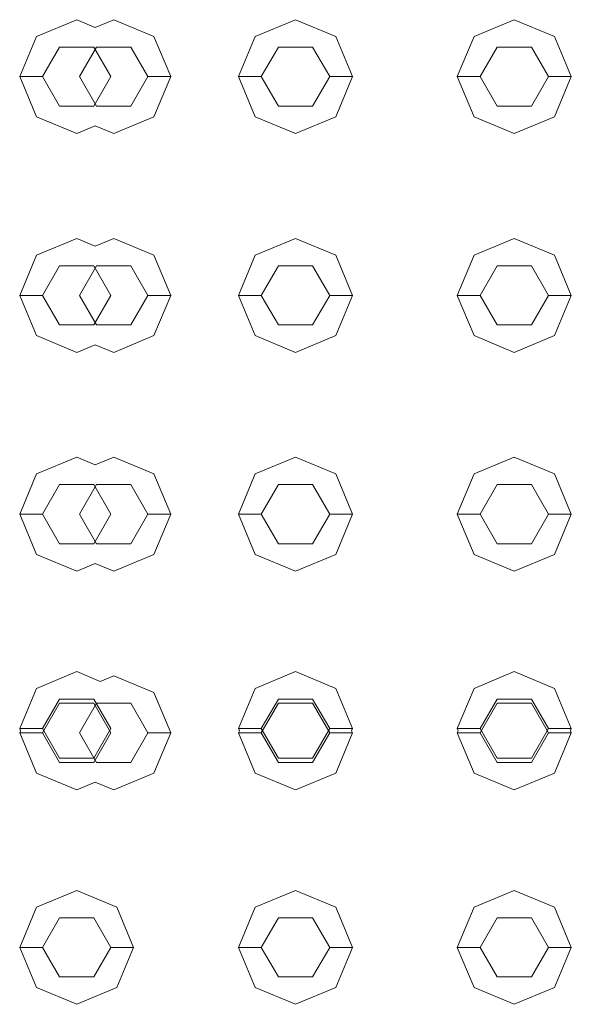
# Model space of a CAD drawing. Header units: millimetres. Extents: x 321 to 585, y -277 to 9.
# Tile 910 of 1056: x 350.481 to 350.723, y -12.269 to -11.836. Entities that reach past the tile are written whole.
import ezdxf

# ---------------------------------------------------------------- set-up
doc = ezdxf.new("R2010")
doc.units = ezdxf.units.MM
doc.header["$MEASUREMENT"] = 0
doc.layers.add('IFC-Elemento construtivo genérico-Contorno', color=253, linetype='Continuous', lineweight=5)

msp = doc.modelspace()

# ---------------------------------------------------------------- linework, layer by layer
at = {"layer": 'IFC-Elemento construtivo genérico-Contorno', "lineweight": 5}
for p, q in [((350.48853, -11.84367), (350.50621, -11.83636)), ((350.48853, -11.84367), (350.50621, -11.83636)), ((350.50621, -11.83636), (350.51433, -11.83972)), ((350.50621, -11.83636), (350.51433, -11.83972)), ((350.51433, -11.83972), (350.52245, -11.83636)), ((350.51433, -11.83972), (350.52245, -11.83636)), ((350.52245, -11.83636), (350.54013, -11.84367)), ((350.52245, -11.83636), (350.54013, -11.84367)), ((350.58454, -11.84367), (350.60221, -11.83636)), ((350.58454, -11.84367), (350.60221, -11.83636)), ((350.60221, -11.83636), (350.61989, -11.84367)), ((350.60221, -11.83636), (350.61989, -11.84367)), ((350.68054, -11.84367), (350.69821, -11.83636)), ((350.68054, -11.84367), (350.69821, -11.83636)), ((350.69821, -11.83636), (350.71589, -11.84367)), ((350.69821, -11.83636), (350.71589, -11.84367)), ((350.48121, -11.86136), (350.48853, -11.84367)), ((350.48121, -11.86136), (350.48853, -11.84367)), ((350.54013, -11.84367), (350.54745, -11.86136)), ((350.54013, -11.84367), (350.54745, -11.86136)), ((350.57721, -11.86136), (350.58454, -11.84367)), ((350.57721, -11.86136), (350.58454, -11.84367)), ((350.61989, -11.84367), (350.62721, -11.86136)), ((350.61989, -11.84367), (350.62721, -11.86136)), ((350.67321, -11.86136), (350.68054, -11.84367)), ((350.67321, -11.86136), (350.68054, -11.84367)), ((350.71589, -11.84367), (350.72321, -11.86136)), ((350.71589, -11.84367), (350.72321, -11.86136)), ((350.49121, -11.86136), (350.49871, -11.84836)), ((350.49121, -11.86136), (350.49871, -11.84836)), ((350.49871, -11.84836), (350.51371, -11.84836)), ((350.49871, -11.84836), (350.51371, -11.84836)), ((350.50745, -11.86136), (350.51495, -11.84836)), ((350.50745, -11.86136), (350.51495, -11.84836)), ((350.51371, -11.84836), (350.52121, -11.86136)), ((350.51371, -11.84836), (350.52121, -11.86136)), ((350.51495, -11.84836), (350.52995, -11.84836)), ((350.51495, -11.84836), (350.52995, -11.84836)), ((350.52995, -11.84836), (350.53745, -11.86136)), ((350.52995, -11.84836), (350.53745, -11.86136)), ((350.58721, -11.86136), (350.59471, -11.84836)), ((350.58721, -11.86136), (350.59471, -11.84836)), ((350.59471, -11.84836), (350.60971, -11.84836)), ((350.59471, -11.84836), (350.60971, -11.84836)), ((350.60971, -11.84836), (350.61721, -11.86136)), ((350.60971, -11.84836), (350.61721, -11.86136)), ((350.68321, -11.86136), (350.69071, -11.84836)), ((350.68321, -11.86136), (350.69071, -11.84836)), ((350.69071, -11.84836), (350.70571, -11.84836)), ((350.69071, -11.84836), (350.70571, -11.84836)), ((350.70571, -11.84836), (350.71321, -11.86136)), ((350.70571, -11.84836), (350.71321, -11.86136)), ((350.48121, -11.86136), (350.49121, -11.86136)), ((350.48121, -11.86136), (350.48853, -11.87904)), ((350.48121, -11.86136), (350.49121, -11.86136)), ((350.48121, -11.86136), (350.48853, -11.87904)), ((350.49121, -11.86136), (350.49871, -11.87435)), ((350.49121, -11.86136), (350.49871, -11.87435)), ((350.50745, -11.86136), (350.51495, -11.87435)), ((350.50745, -11.86136), (350.51495, -11.87435)), ((350.51371, -11.87435), (350.52121, -11.86136)), ((350.51371, -11.87435), (350.52121, -11.86136)), ((350.52995, -11.87435), (350.53745, -11.86136)), ((350.52995, -11.87435), (350.53745, -11.86136)), ((350.53745, -11.86136), (350.54745, -11.86136)), ((350.53745, -11.86136), (350.54745, -11.86136)), ((350.54013, -11.87904), (350.54745, -11.86136)), ((350.54013, -11.87904), (350.54745, -11.86136)), ((350.57721, -11.86136), (350.58721, -11.86136)), ((350.57721, -11.86136), (350.58454, -11.87904)), ((350.57721, -11.86136), (350.58721, -11.86136)), ((350.57721, -11.86136), (350.58454, -11.87904)), ((350.58721, -11.86136), (350.59471, -11.87435)), ((350.58721, -11.86136), (350.59471, -11.87435)), ((350.60971, -11.87435), (350.61721, -11.86136)), ((350.60971, -11.87435), (350.61721, -11.86136)), ((350.61721, -11.86136), (350.62721, -11.86136)), ((350.61721, -11.86136), (350.62721, -11.86136)), ((350.61989, -11.87904), (350.62721, -11.86136)), ((350.61989, -11.87904), (350.62721, -11.86136)), ((350.67321, -11.86136), (350.68321, -11.86136)), ((350.67321, -11.86136), (350.68054, -11.87904)), ((350.67321, -11.86136), (350.68321, -11.86136)), ((350.67321, -11.86136), (350.68054, -11.87904)), ((350.68321, -11.86136), (350.69071, -11.87435)), ((350.68321, -11.86136), (350.69071, -11.87435)), ((350.70571, -11.87435), (350.71321, -11.86136)), ((350.70571, -11.87435), (350.71321, -11.86136)), ((350.71321, -11.86136), (350.72321, -11.86136)), ((350.71321, -11.86136), (350.72321, -11.86136)), ((350.71589, -11.87904), (350.72321, -11.86136)), ((350.71589, -11.87904), (350.72321, -11.86136)), ((350.49871, -11.87435), (350.51371, -11.87435)), ((350.49871, -11.87435), (350.51371, -11.87435)), ((350.51495, -11.87435), (350.52995, -11.87435)), ((350.51495, -11.87435), (350.52995, -11.87435)), ((350.59471, -11.87435), (350.60971, -11.87435)), ((350.59471, -11.87435), (350.60971, -11.87435)), ((350.69071, -11.87435), (350.70571, -11.87435)), ((350.69071, -11.87435), (350.70571, -11.87435)), ((350.48853, -11.87904), (350.50621, -11.88636)), ((350.48853, -11.87904), (350.50621, -11.88636)), ((350.52245, -11.88636), (350.54013, -11.87904)), ((350.52245, -11.88636), (350.54013, -11.87904)), ((350.58454, -11.87904), (350.60221, -11.88636)), ((350.58454, -11.87904), (350.60221, -11.88636)), ((350.60221, -11.88636), (350.61989, -11.87904)), ((350.60221, -11.88636), (350.61989, -11.87904)), ((350.68054, -11.87904), (350.69821, -11.88636)), ((350.68054, -11.87904), (350.69821, -11.88636)), ((350.69821, -11.88636), (350.71589, -11.87904)), ((350.69821, -11.88636), (350.71589, -11.87904)), ((350.50621, -11.88636), (350.51433, -11.883)), ((350.50621, -11.88636), (350.51433, -11.883)), ((350.51433, -11.883), (350.52245, -11.88636)), ((350.51433, -11.883), (350.52245, -11.88636)), ((350.48853, -11.93968), (350.50621, -11.93236)), ((350.48853, -11.93968), (350.50621, -11.93236)), ((350.50621, -11.93236), (350.51433, -11.93572)), ((350.50621, -11.93236), (350.51433, -11.93572)), ((350.51433, -11.93572), (350.52245, -11.93236)), ((350.51433, -11.93572), (350.52245, -11.93236)), ((350.52245, -11.93236), (350.54013, -11.93968)), ((350.52245, -11.93236), (350.54013, -11.93968)), ((350.58454, -11.93968), (350.60221, -11.93236)), ((350.58454, -11.93968), (350.60221, -11.93236)), ((350.60221, -11.93236), (350.61989, -11.93968)), ((350.60221, -11.93236), (350.61989, -11.93968)), ((350.68054, -11.93968), (350.69821, -11.93236)), ((350.68054, -11.93968), (350.69821, -11.93236)), ((350.69821, -11.93236), (350.71589, -11.93968)), ((350.69821, -11.93236), (350.71589, -11.93968)), ((350.48121, -11.95736), (350.48853, -11.93968)), ((350.48121, -11.95736), (350.48853, -11.93968)), ((350.54013, -11.93968), (350.54745, -11.95736)), ((350.54013, -11.93968), (350.54745, -11.95736)), ((350.57721, -11.95736), (350.58454, -11.93968)), ((350.57721, -11.95736), (350.58454, -11.93968)), ((350.61989, -11.93968), (350.62721, -11.95736)), ((350.61989, -11.93968), (350.62721, -11.95736)), ((350.67321, -11.95736), (350.68054, -11.93968)), ((350.67321, -11.95736), (350.68054, -11.93968)), ((350.71589, -11.93968), (350.72321, -11.95736)), ((350.71589, -11.93968), (350.72321, -11.95736)), ((350.49121, -11.95736), (350.49871, -11.94437)), ((350.49121, -11.95736), (350.49871, -11.94437)), ((350.49871, -11.94437), (350.51371, -11.94437)), ((350.49871, -11.94437), (350.51371, -11.94437)), ((350.50745, -11.95736), (350.51495, -11.94437)), ((350.50745, -11.95736), (350.51495, -11.94437)), ((350.51371, -11.94437), (350.52121, -11.95736)), ((350.51371, -11.94437), (350.52121, -11.95736)), ((350.51495, -11.94437), (350.52995, -11.94437)), ((350.51495, -11.94437), (350.52995, -11.94437)), ((350.52995, -11.94437), (350.53745, -11.95736)), ((350.52995, -11.94437), (350.53745, -11.95736)), ((350.58721, -11.95736), (350.59471, -11.94437)), ((350.58721, -11.95736), (350.59471, -11.94437)), ((350.59471, -11.94437), (350.60971, -11.94437)), ((350.59471, -11.94437), (350.60971, -11.94437)), ((350.60971, -11.94437), (350.61721, -11.95736)), ((350.60971, -11.94437), (350.61721, -11.95736)), ((350.68321, -11.95736), (350.69071, -11.94437)), ((350.68321, -11.95736), (350.69071, -11.94437)), ((350.69071, -11.94437), (350.70571, -11.94437)), ((350.69071, -11.94437), (350.70571, -11.94437)), ((350.70571, -11.94437), (350.71321, -11.95736)), ((350.70571, -11.94437), (350.71321, -11.95736)), ((350.48121, -11.95736), (350.49121, -11.95736)), ((350.48121, -11.95736), (350.48853, -11.97503)), ((350.48121, -11.95736), (350.49121, -11.95736)), ((350.48121, -11.95736), (350.48853, -11.97503)), ((350.49121, -11.95736), (350.49871, -11.97034)), ((350.49121, -11.95736), (350.49871, -11.97034)), ((350.50745, -11.95736), (350.51495, -11.97034)), ((350.50745, -11.95736), (350.51495, -11.97034)), ((350.51371, -11.97034), (350.52121, -11.95736)), ((350.51371, -11.97034), (350.52121, -11.95736)), ((350.52995, -11.97034), (350.53745, -11.95736)), ((350.52995, -11.97034), (350.53745, -11.95736)), ((350.53745, -11.95736), (350.54745, -11.95736)), ((350.53745, -11.95736), (350.54745, -11.95736)), ((350.54013, -11.97503), (350.54745, -11.95736)), ((350.54013, -11.97503), (350.54745, -11.95736)), ((350.57721, -11.95736), (350.58721, -11.95736)), ((350.57721, -11.95736), (350.58454, -11.97503)), ((350.57721, -11.95736), (350.58721, -11.95736)), ((350.57721, -11.95736), (350.58454, -11.97503)), ((350.58721, -11.95736), (350.59471, -11.97034)), ((350.58721, -11.95736), (350.59471, -11.97034)), ((350.60971, -11.97034), (350.61721, -11.95736)), ((350.60971, -11.97034), (350.61721, -11.95736)), ((350.61721, -11.95736), (350.62721, -11.95736)), ((350.61721, -11.95736), (350.62721, -11.95736)), ((350.61989, -11.97503), (350.62721, -11.95736)), ((350.61989, -11.97503), (350.62721, -11.95736)), ((350.67321, -11.95736), (350.68321, -11.95736)), ((350.67321, -11.95736), (350.68054, -11.97503)), ((350.67321, -11.95736), (350.68321, -11.95736)), ((350.67321, -11.95736), (350.68054, -11.97503)), ((350.68321, -11.95736), (350.69071, -11.97034)), ((350.68321, -11.95736), (350.69071, -11.97034)), ((350.70571, -11.97034), (350.71321, -11.95736)), ((350.70571, -11.97034), (350.71321, -11.95736)), ((350.71321, -11.95736), (350.72321, -11.95736)), ((350.71321, -11.95736), (350.72321, -11.95736)), ((350.71589, -11.97503), (350.72321, -11.95736)), ((350.71589, -11.97503), (350.72321, -11.95736)), ((350.49871, -11.97034), (350.51371, -11.97034)), ((350.49871, -11.97034), (350.51371, -11.97034)), ((350.51495, -11.97034), (350.52995, -11.97034)), ((350.51495, -11.97034), (350.52995, -11.97034)), ((350.59471, -11.97034), (350.60971, -11.97034)), ((350.59471, -11.97034), (350.60971, -11.97034)), ((350.69071, -11.97034), (350.70571, -11.97034)), ((350.69071, -11.97034), (350.70571, -11.97034)), ((350.48853, -11.97503), (350.50621, -11.98236)), ((350.48853, -11.97503), (350.50621, -11.98236)), ((350.52245, -11.98236), (350.54013, -11.97503)), ((350.52245, -11.98236), (350.54013, -11.97503)), ((350.58454, -11.97503), (350.60221, -11.98236)), ((350.58454, -11.97503), (350.60221, -11.98236)), ((350.60221, -11.98236), (350.61989, -11.97503)), ((350.60221, -11.98236), (350.61989, -11.97503)), ((350.68054, -11.97503), (350.69821, -11.98236)), ((350.68054, -11.97503), (350.69821, -11.98236)), ((350.69821, -11.98236), (350.71589, -11.97503)), ((350.69821, -11.98236), (350.71589, -11.97503)), ((350.50621, -11.98236), (350.51433, -11.979)), ((350.50621, -11.98236), (350.51433, -11.979)), ((350.51433, -11.979), (350.52245, -11.98236)), ((350.51433, -11.979), (350.52245, -11.98236)), ((350.48853, -12.03568), (350.50621, -12.02835)), ((350.48853, -12.03568), (350.50621, -12.02835)), ((350.50621, -12.02835), (350.51433, -12.03171)), ((350.50621, -12.02835), (350.51433, -12.03172)), ((350.51433, -12.03171), (350.52245, -12.02835)), ((350.51433, -12.03172), (350.52245, -12.02835)), ((350.52245, -12.02835), (350.54013, -12.03568)), ((350.52245, -12.02835), (350.54013, -12.03568)), ((350.58454, -12.03568), (350.60221, -12.02835)), ((350.58454, -12.03568), (350.60221, -12.02835)), ((350.60221, -12.02835), (350.61989, -12.03568)), ((350.60221, -12.02835), (350.61989, -12.03568)), ((350.68054, -12.03568), (350.69821, -12.02835)), ((350.68054, -12.03568), (350.69821, -12.02835)), ((350.69821, -12.02835), (350.71589, -12.03568)), ((350.69821, -12.02835), (350.71589, -12.03568)), ((350.48121, -12.05335), (350.48853, -12.03568)), ((350.48121, -12.05335), (350.48853, -12.03568)), ((350.54013, -12.03568), (350.54745, -12.05335)), ((350.54013, -12.03568), (350.54745, -12.05335)), ((350.57721, -12.05335), (350.58454, -12.03568)), ((350.57721, -12.05335), (350.58454, -12.03568)), ((350.61989, -12.03568), (350.62721, -12.05335)), ((350.61989, -12.03568), (350.62721, -12.05335)), ((350.67321, -12.05335), (350.68054, -12.03568)), ((350.67321, -12.05335), (350.68054, -12.03568)), ((350.71589, -12.03568), (350.72321, -12.05335)), ((350.71589, -12.03568), (350.72321, -12.05335)), ((350.49121, -12.05335), (350.49871, -12.04036)), ((350.49121, -12.05335), (350.49871, -12.04036)), ((350.49871, -12.04036), (350.51371, -12.04036)), ((350.49871, -12.04036), (350.51371, -12.04036)), ((350.50745, -12.05335), (350.51495, -12.04036)), ((350.50745, -12.05335), (350.51495, -12.04036)), ((350.51371, -12.04036), (350.52121, -12.05335)), ((350.51371, -12.04036), (350.52121, -12.05335)), ((350.51495, -12.04036), (350.52995, -12.04036)), ((350.51495, -12.04036), (350.52995, -12.04036)), ((350.52995, -12.04036), (350.53745, -12.05335)), ((350.52995, -12.04036), (350.53745, -12.05335)), ((350.58721, -12.05335), (350.59471, -12.04036)), ((350.58721, -12.05335), (350.59471, -12.04036)), ((350.59471, -12.04036), (350.60971, -12.04036)), ((350.59471, -12.04036), (350.60971, -12.04036)), ((350.60971, -12.04036), (350.61721, -12.05335)), ((350.60971, -12.04036), (350.61721, -12.05335)), ((350.68321, -12.05335), (350.69071, -12.04036)), ((350.68321, -12.05335), (350.69071, -12.04036)), ((350.69071, -12.04036), (350.70571, -12.04036)), ((350.69071, -12.04036), (350.70571, -12.04036)), ((350.70571, -12.04036), (350.71321, -12.05335)), ((350.70571, -12.04036), (350.71321, -12.05335)), ((350.48121, -12.05335), (350.49121, -12.05335)), ((350.48121, -12.05335), (350.48853, -12.07104)), ((350.48121, -12.05335), (350.49121, -12.05335)), ((350.48121, -12.05335), (350.48853, -12.07104)), ((350.49121, -12.05335), (350.49871, -12.06635)), ((350.49121, -12.05335), (350.49871, -12.06635)), ((350.50745, -12.05335), (350.51495, -12.06635)), ((350.50745, -12.05335), (350.51495, -12.06635)), ((350.51371, -12.06635), (350.52121, -12.05335)), ((350.51371, -12.06635), (350.52121, -12.05335)), ((350.52995, -12.06635), (350.53745, -12.05335)), ((350.52995, -12.06635), (350.53745, -12.05335)), ((350.53745, -12.05335), (350.54745, -12.05335)), ((350.53745, -12.05335), (350.54745, -12.05335)), ((350.54013, -12.07104), (350.54745, -12.05335)), ((350.54013, -12.07104), (350.54745, -12.05335)), ((350.57721, -12.05335), (350.58721, -12.05335)), ((350.57721, -12.05335), (350.58454, -12.07104)), ((350.57721, -12.05335), (350.58721, -12.05335)), ((350.57721, -12.05335), (350.58454, -12.07104)), ((350.58721, -12.05335), (350.59471, -12.06635)), ((350.58721, -12.05335), (350.59471, -12.06635)), ((350.60971, -12.06635), (350.61721, -12.05335)), ((350.60971, -12.06635), (350.61721, -12.05335)), ((350.61721, -12.05335), (350.62721, -12.05335)), ((350.61721, -12.05335), (350.62721, -12.05335)), ((350.61989, -12.07104), (350.62721, -12.05335)), ((350.61989, -12.07104), (350.62721, -12.05335)), ((350.67321, -12.05335), (350.68321, -12.05335)), ((350.67321, -12.05335), (350.68054, -12.07104)), ((350.67321, -12.05335), (350.68321, -12.05335)), ((350.67321, -12.05335), (350.68054, -12.07104)), ((350.68321, -12.05335), (350.69071, -12.06635)), ((350.68321, -12.05335), (350.69071, -12.06635)), ((350.70571, -12.06635), (350.71321, -12.05335)), ((350.70571, -12.06635), (350.71321, -12.05335)), ((350.71321, -12.05335), (350.72321, -12.05335)), ((350.71321, -12.05335), (350.72321, -12.05335)), ((350.71589, -12.07104), (350.72321, -12.05335)), ((350.71589, -12.07104), (350.72321, -12.05335)), ((350.49871, -12.06635), (350.51371, -12.06635)), ((350.49871, -12.06635), (350.51371, -12.06635)), ((350.51495, -12.06635), (350.52995, -12.06635)), ((350.51495, -12.06635), (350.52995, -12.06635)), ((350.59471, -12.06635), (350.60971, -12.06635)), ((350.59471, -12.06635), (350.60971, -12.06635)), ((350.69071, -12.06635), (350.70571, -12.06635)), ((350.69071, -12.06635), (350.70571, -12.06635)), ((350.48853, -12.07104), (350.50621, -12.07835)), ((350.48853, -12.07104), (350.50621, -12.07835)), ((350.52245, -12.07835), (350.54013, -12.07104)), ((350.52245, -12.07835), (350.54013, -12.07104)), ((350.58454, -12.07104), (350.60221, -12.07835)), ((350.58454, -12.07104), (350.60221, -12.07835)), ((350.60221, -12.07835), (350.61989, -12.07104)), ((350.60221, -12.07835), (350.61989, -12.07104)), ((350.68054, -12.07104), (350.69821, -12.07835)), ((350.68054, -12.07104), (350.69821, -12.07835)), ((350.69821, -12.07835), (350.71589, -12.07104)), ((350.69821, -12.07835), (350.71589, -12.07104)), ((350.50621, -12.07835), (350.51433, -12.07499)), ((350.50621, -12.07835), (350.51433, -12.07499)), ((350.51433, -12.07499), (350.52245, -12.07835)), ((350.51433, -12.07499), (350.52245, -12.07835)), ((350.48853, -12.12984), (350.50621, -12.12251)), ((350.48853, -12.12984), (350.50621, -12.12251)), ((350.50621, -12.12251), (350.51656, -12.1268)), ((350.50621, -12.12251), (350.51656, -12.1268)), ((350.51656, -12.1268), (350.52245, -12.12436)), ((350.51656, -12.1268), (350.52245, -12.12436)), ((350.52245, -12.12436), (350.54013, -12.13168)), ((350.52245, -12.12436), (350.54013, -12.13168)), ((350.58454, -12.12984), (350.60221, -12.12251)), ((350.58454, -12.12984), (350.60221, -12.12251)), ((350.60221, -12.12251), (350.61989, -12.12984)), ((350.60221, -12.12251), (350.61989, -12.12984)), ((350.68054, -12.12984), (350.69821, -12.12251)), ((350.68054, -12.12984), (350.69821, -12.12251)), ((350.69821, -12.12251), (350.71589, -12.12984)), ((350.69821, -12.12251), (350.71589, -12.12984)), ((350.48121, -12.14751), (350.48853, -12.12984)), ((350.48121, -12.14751), (350.48853, -12.12984)), ((350.57721, -12.14751), (350.58454, -12.12984)), ((350.57721, -12.14751), (350.58454, -12.12984)), ((350.61989, -12.12984), (350.62721, -12.14751)), ((350.61989, -12.12984), (350.62721, -12.14751)), ((350.67321, -12.14751), (350.68054, -12.12984)), ((350.67321, -12.14751), (350.68054, -12.12984)), ((350.71589, -12.12984), (350.72321, -12.14751)), ((350.71589, -12.12984), (350.72321, -12.14751)), ((350.49121, -12.14751), (350.49871, -12.13452)), ((350.49121, -12.14751), (350.49871, -12.13452)), ((350.49871, -12.13452), (350.51371, -12.13452)), ((350.49871, -12.13452), (350.51371, -12.13452)), ((350.51371, -12.13452), (350.52121, -12.14751)), ((350.51371, -12.13452), (350.52121, -12.14751)), ((350.54013, -12.13168), (350.54745, -12.14936)), ((350.54013, -12.13168), (350.54745, -12.14936)), ((350.58721, -12.14751), (350.59471, -12.13452)), ((350.58721, -12.14751), (350.59471, -12.13452)), ((350.59471, -12.13452), (350.60971, -12.13452)), ((350.59471, -12.13452), (350.60971, -12.13452)), ((350.60971, -12.13452), (350.61721, -12.14751)), ((350.60971, -12.13452), (350.61721, -12.14751)), ((350.68321, -12.14751), (350.69071, -12.13452)), ((350.68321, -12.14751), (350.69071, -12.13452)), ((350.69071, -12.13452), (350.70571, -12.13452)), ((350.69071, -12.13452), (350.70571, -12.13452)), ((350.70571, -12.13452), (350.71321, -12.14751)), ((350.70571, -12.13452), (350.71321, -12.14751)), ((350.49121, -12.14936), (350.49871, -12.13637)), ((350.49121, -12.14936), (350.49871, -12.13637)), ((350.49871, -12.13637), (350.51371, -12.13637)), ((350.49871, -12.13637), (350.51371, -12.13637)), ((350.50745, -12.14936), (350.51495, -12.13637)), ((350.50745, -12.14936), (350.51495, -12.13637)), ((350.51371, -12.13637), (350.52121, -12.14936)), ((350.51371, -12.13637), (350.52121, -12.14936)), ((350.51478, -12.13637), (350.52995, -12.13637)), ((350.51495, -12.13637), (350.52995, -12.13637)), ((350.52995, -12.13637), (350.53745, -12.14936)), ((350.52995, -12.13637), (350.53745, -12.14936)), ((350.58721, -12.14936), (350.59471, -12.13637)), ((350.58721, -12.14936), (350.59471, -12.13637)), ((350.59471, -12.13637), (350.60971, -12.13637)), ((350.59471, -12.13637), (350.60971, -12.13637)), ((350.60971, -12.13637), (350.61721, -12.14936)), ((350.60971, -12.13637), (350.61721, -12.14936)), ((350.68321, -12.14936), (350.69071, -12.13637)), ((350.68321, -12.14936), (350.69071, -12.13637)), ((350.69071, -12.13637), (350.70571, -12.13637)), ((350.69071, -12.13637), (350.70571, -12.13637)), ((350.70571, -12.13637), (350.71321, -12.14936)), ((350.70571, -12.13637), (350.71321, -12.14936)), ((350.48121, -12.14751), (350.49121, -12.14751)), ((350.48121, -12.14751), (350.48159, -12.14844)), ((350.48121, -12.14751), (350.49121, -12.14751)), ((350.48121, -12.14751), (350.48159, -12.14844)), ((350.49121, -12.14751), (350.49871, -12.16051)), ((350.49121, -12.14751), (350.49871, -12.16051)), ((350.51371, -12.16051), (350.52121, -12.14751)), ((350.51371, -12.16051), (350.52121, -12.14751)), ((350.57721, -12.14751), (350.58721, -12.14751)), ((350.57721, -12.14751), (350.57759, -12.14844)), ((350.57721, -12.14751), (350.58721, -12.14751)), ((350.57721, -12.14751), (350.57759, -12.14844)), ((350.58721, -12.14751), (350.59471, -12.16051)), ((350.58721, -12.14751), (350.59471, -12.16051)), ((350.60971, -12.16051), (350.61721, -12.14751)), ((350.60971, -12.16051), (350.61721, -12.14751)), ((350.61721, -12.14751), (350.62721, -12.14751)), ((350.61721, -12.14751), (350.62721, -12.14751)), ((350.62683, -12.14844), (350.62721, -12.14751)), ((350.62683, -12.14844), (350.62721, -12.14751)), ((350.67321, -12.14751), (350.68321, -12.14751)), ((350.67321, -12.14751), (350.67359, -12.14844)), ((350.67321, -12.14751), (350.68321, -12.14751)), ((350.67321, -12.14751), (350.67359, -12.14844)), ((350.68321, -12.14751), (350.69071, -12.16051)), ((350.68321, -12.14751), (350.69071, -12.16051)), ((350.70571, -12.16051), (350.71321, -12.14751)), ((350.70571, -12.16051), (350.71321, -12.14751)), ((350.71321, -12.14751), (350.72321, -12.14751)), ((350.71321, -12.14751), (350.72321, -12.14751)), ((350.72283, -12.14844), (350.72321, -12.14751)), ((350.72283, -12.14844), (350.72321, -12.14751)), ((350.48121, -12.14936), (350.48159, -12.14844)), ((350.48121, -12.14936), (350.48159, -12.14844)), ((350.48121, -12.14936), (350.49121, -12.14936)), ((350.48121, -12.14936), (350.48853, -12.16703)), ((350.48121, -12.14936), (350.49121, -12.14936)), ((350.48121, -12.14936), (350.48853, -12.16703)), ((350.49121, -12.14936), (350.49871, -12.16235)), ((350.49121, -12.14936), (350.49871, -12.16235)), ((350.50745, -12.14936), (350.51495, -12.16235)), ((350.50745, -12.14936), (350.51495, -12.16235)), ((350.51371, -12.16235), (350.52121, -12.14936)), ((350.51371, -12.16235), (350.52121, -12.14936)), ((350.52995, -12.16235), (350.53745, -12.14936)), ((350.52995, -12.16235), (350.53745, -12.14936)), ((350.53745, -12.14936), (350.54745, -12.14936)), ((350.53745, -12.14936), (350.54745, -12.14936)), ((350.54013, -12.16703), (350.54745, -12.14936)), ((350.54013, -12.16703), (350.54745, -12.14936)), ((350.57721, -12.14936), (350.57759, -12.14844)), ((350.57721, -12.14936), (350.57759, -12.14844)), ((350.57721, -12.14936), (350.58721, -12.14936)), ((350.57721, -12.14936), (350.58454, -12.16703)), ((350.57721, -12.14936), (350.58721, -12.14936)), ((350.57721, -12.14936), (350.58454, -12.16703)), ((350.58721, -12.14936), (350.59471, -12.16235)), ((350.58721, -12.14936), (350.59471, -12.16235)), ((350.60971, -12.16235), (350.61721, -12.14936)), ((350.60971, -12.16235), (350.61721, -12.14936)), ((350.61721, -12.14936), (350.62721, -12.14936)), ((350.61721, -12.14936), (350.62721, -12.14936)), ((350.61989, -12.16703), (350.62721, -12.14936)), ((350.61989, -12.16703), (350.62721, -12.14936)), ((350.62683, -12.14844), (350.62721, -12.14936)), ((350.62683, -12.14844), (350.62721, -12.14936)), ((350.67321, -12.14936), (350.67359, -12.14844)), ((350.67321, -12.14936), (350.67359, -12.14844)), ((350.67321, -12.14936), (350.68321, -12.14936)), ((350.67321, -12.14936), (350.68054, -12.16703)), ((350.67321, -12.14936), (350.68321, -12.14936)), ((350.67321, -12.14936), (350.68054, -12.16703)), ((350.68321, -12.14936), (350.69071, -12.16235)), ((350.68321, -12.14936), (350.69071, -12.16235)), ((350.70571, -12.16235), (350.71321, -12.14936)), ((350.70571, -12.16235), (350.71321, -12.14936)), ((350.71321, -12.14936), (350.72321, -12.14936)), ((350.71321, -12.14936), (350.72321, -12.14936)), ((350.71589, -12.16703), (350.72321, -12.14936)), ((350.71589, -12.16703), (350.72321, -12.14936)), ((350.72283, -12.14844), (350.72321, -12.14936)), ((350.72283, -12.14844), (350.72321, -12.14936)), ((350.49871, -12.16051), (350.51389, -12.16051)), ((350.49871, -12.16051), (350.51389, -12.16051)), ((350.59471, -12.16051), (350.60971, -12.16051)), ((350.59471, -12.16051), (350.60971, -12.16051)), ((350.69071, -12.16051), (350.70571, -12.16051)), ((350.69071, -12.16051), (350.70571, -12.16051)), ((350.49871, -12.16235), (350.51371, -12.16235)), ((350.49871, -12.16235), (350.51371, -12.16235)), ((350.51495, -12.16235), (350.52995, -12.16235)), ((350.51495, -12.16235), (350.52995, -12.16235)), ((350.59471, -12.16235), (350.60971, -12.16235)), ((350.59471, -12.16235), (350.60971, -12.16235)), ((350.69071, -12.16235), (350.70571, -12.16235)), ((350.69071, -12.16235), (350.70571, -12.16235)), ((350.48853, -12.16703), (350.50621, -12.17436)), ((350.48853, -12.16703), (350.50621, -12.17436)), ((350.52245, -12.17436), (350.54013, -12.16703)), ((350.52245, -12.17436), (350.54013, -12.16703)), ((350.58454, -12.16703), (350.60221, -12.17436)), ((350.58454, -12.16703), (350.60221, -12.17436)), ((350.60221, -12.17436), (350.61989, -12.16703)), ((350.60221, -12.17436), (350.61989, -12.16703)), ((350.68054, -12.16703), (350.69821, -12.17436)), ((350.68054, -12.16703), (350.69821, -12.17436)), ((350.69821, -12.17436), (350.71589, -12.16703)), ((350.69821, -12.17436), (350.71589, -12.16703)), ((350.50621, -12.17436), (350.51433, -12.171)), ((350.50621, -12.17436), (350.51433, -12.171)), ((350.51433, -12.171), (350.52245, -12.17436)), ((350.51433, -12.171), (350.52245, -12.17436)), ((350.48853, -12.22584), (350.50621, -12.21852)), ((350.48853, -12.22584), (350.50621, -12.21852)), ((350.50621, -12.21852), (350.52389, -12.22584)), ((350.50621, -12.21852), (350.52389, -12.22584)), ((350.58454, -12.22584), (350.60221, -12.21852)), ((350.58454, -12.22584), (350.60221, -12.21852)), ((350.60221, -12.21852), (350.61989, -12.22584)), ((350.60221, -12.21852), (350.61989, -12.22584)), ((350.68054, -12.22584), (350.69821, -12.21852)), ((350.68054, -12.22584), (350.69821, -12.21852)), ((350.69821, -12.21852), (350.71589, -12.22584)), ((350.69821, -12.21852), (350.71589, -12.22584)), ((350.48121, -12.24352), (350.48853, -12.22584)), ((350.48121, -12.24352), (350.48853, -12.22584)), ((350.52389, -12.22584), (350.53121, -12.24352)), ((350.52389, -12.22584), (350.53121, -12.24352)), ((350.57721, -12.24352), (350.58454, -12.22584)), ((350.57721, -12.24352), (350.58454, -12.22584)), ((350.61989, -12.22584), (350.62721, -12.24352)), ((350.61989, -12.22584), (350.62721, -12.24352)), ((350.67321, -12.24352), (350.68054, -12.22584)), ((350.67321, -12.24352), (350.68054, -12.22584)), ((350.71589, -12.22584), (350.72321, -12.24352)), ((350.71589, -12.22584), (350.72321, -12.24352)), ((350.49121, -12.24352), (350.49871, -12.23053)), ((350.49121, -12.24352), (350.49871, -12.23053)), ((350.49871, -12.23053), (350.51371, -12.23053)), ((350.49871, -12.23053), (350.51371, -12.23053)), ((350.51371, -12.23053), (350.52121, -12.24352)), ((350.51371, -12.23053), (350.52121, -12.24352)), ((350.58721, -12.24352), (350.59471, -12.23053)), ((350.58721, -12.24352), (350.59471, -12.23053)), ((350.59471, -12.23053), (350.60971, -12.23053)), ((350.59471, -12.23053), (350.60971, -12.23053)), ((350.60971, -12.23053), (350.61721, -12.24352)), ((350.60971, -12.23053), (350.61721, -12.24352)), ((350.68321, -12.24352), (350.69071, -12.23053)), ((350.68321, -12.24352), (350.69071, -12.23053)), ((350.69071, -12.23053), (350.70571, -12.23053)), ((350.69071, -12.23053), (350.70571, -12.23053)), ((350.70571, -12.23053), (350.71321, -12.24352)), ((350.70571, -12.23053), (350.71321, -12.24352)), ((350.48121, -12.24352), (350.49121, -12.24352)), ((350.48121, -12.24352), (350.48853, -12.26119)), ((350.48121, -12.24352), (350.49121, -12.24352)), ((350.48121, -12.24352), (350.48853, -12.26119)), ((350.49121, -12.24352), (350.49871, -12.25651)), ((350.49121, -12.24352), (350.49871, -12.25651)), ((350.51371, -12.25651), (350.52121, -12.24352)), ((350.51371, -12.25651), (350.52121, -12.24352)), ((350.52121, -12.24352), (350.53121, -12.24352)), ((350.52121, -12.24352), (350.53121, -12.24352)), ((350.52389, -12.26119), (350.53121, -12.24352)), ((350.52389, -12.26119), (350.53121, -12.24352)), ((350.57721, -12.24352), (350.58721, -12.24352)), ((350.57721, -12.24352), (350.58454, -12.26119)), ((350.57721, -12.24352), (350.58721, -12.24352)), ((350.57721, -12.24352), (350.58454, -12.26119)), ((350.58721, -12.24352), (350.59471, -12.25651)), ((350.58721, -12.24352), (350.59471, -12.25651)), ((350.60971, -12.25651), (350.61721, -12.24352)), ((350.60971, -12.25651), (350.61721, -12.24352)), ((350.61721, -12.24352), (350.62721, -12.24352)), ((350.61721, -12.24352), (350.62721, -12.24352)), ((350.61989, -12.26119), (350.62721, -12.24352)), ((350.61989, -12.26119), (350.62721, -12.24352)), ((350.67321, -12.24352), (350.68321, -12.24352)), ((350.67321, -12.24352), (350.68054, -12.26119)), ((350.67321, -12.24352), (350.68321, -12.24352)), ((350.67321, -12.24352), (350.68054, -12.26119)), ((350.68321, -12.24352), (350.69071, -12.25651)), ((350.68321, -12.24352), (350.69071, -12.25651)), ((350.70571, -12.25651), (350.71321, -12.24352)), ((350.70571, -12.25651), (350.71321, -12.24352)), ((350.71321, -12.24352), (350.72321, -12.24352)), ((350.71321, -12.24352), (350.72321, -12.24352)), ((350.71589, -12.26119), (350.72321, -12.24352)), ((350.71589, -12.26119), (350.72321, -12.24352)), ((350.49871, -12.25651), (350.51371, -12.25651)), ((350.49871, -12.25651), (350.51371, -12.25651)), ((350.59471, -12.25651), (350.60971, -12.25651)), ((350.59471, -12.25651), (350.60971, -12.25651)), ((350.69071, -12.25651), (350.70571, -12.25651)), ((350.69071, -12.25651), (350.70571, -12.25651)), ((350.48853, -12.26119), (350.50621, -12.26852)), ((350.48853, -12.26119), (350.50621, -12.26852)), ((350.50621, -12.26852), (350.52389, -12.26119)), ((350.50621, -12.26852), (350.52389, -12.26119)), ((350.58454, -12.26119), (350.60221, -12.26852)), ((350.58454, -12.26119), (350.60221, -12.26852)), ((350.60221, -12.26852), (350.61989, -12.26119)), ((350.60221, -12.26852), (350.61989, -12.26119)), ((350.68054, -12.26119), (350.69821, -12.26852)), ((350.68054, -12.26119), (350.69821, -12.26852)), ((350.69821, -12.26852), (350.71589, -12.26119)), ((350.69821, -12.26852), (350.71589, -12.26119))]:
    msp.add_line(p, q, dxfattribs=at)

doc.saveas('drawing.dxf')
